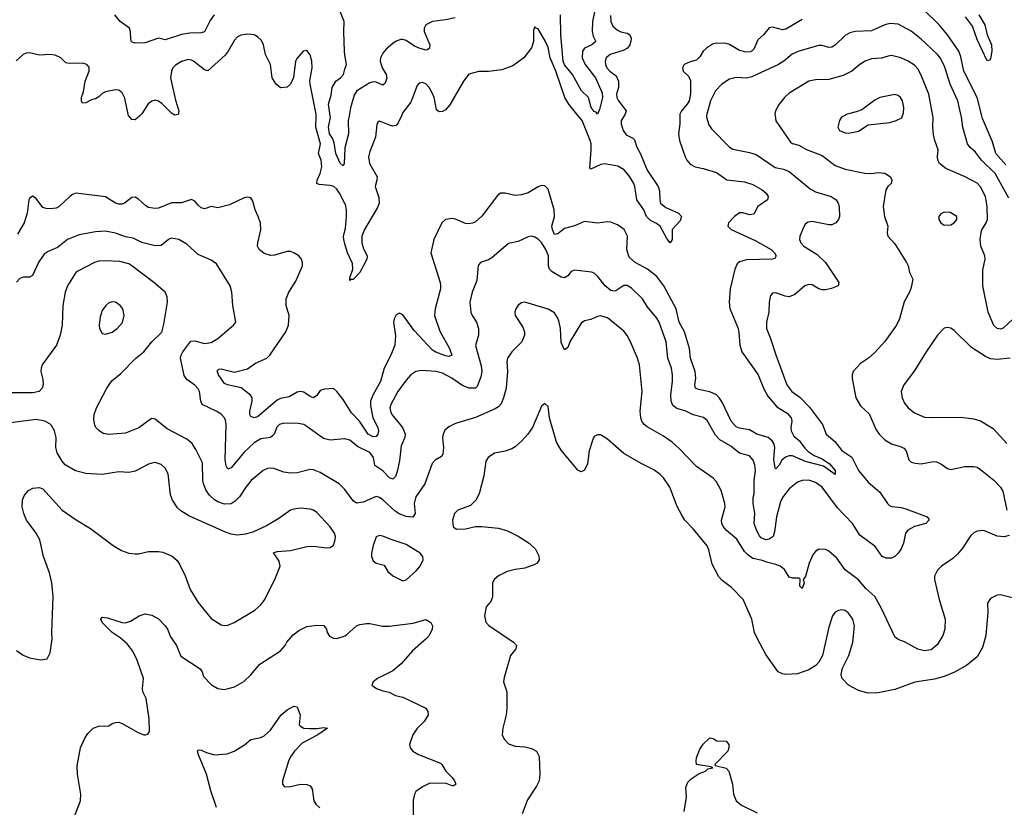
# Model space of a CAD drawing. Header units: inches. Extents: x 1771504 to 1971212, y 471788 to 643615.
# Tile 401 of 587: x 1898030 to 1903994, y 585810 to 590581. Entities that reach past the tile are written whole.
import ezdxf

# ---------------------------------------------------------------- set-up
doc = ezdxf.new("R2010")
doc.units = ezdxf.units.IN
doc.header["$MEASUREMENT"] = 0
for name, color, linetype in [('B8598', 7, 'Continuous'), ('B8599', 7, 'Continuous'), ('B9508', 7, 'Continuous'), ('B9509', 7, 'Continuous')]:
    doc.layers.add(name, color=color, linetype=linetype)

msp = doc.modelspace()

# ---------------------------------------------------------------- linework, layer by layer
at = {"layer": 'B8598', "color": 5}
for points, elevation in [([(1898757.5, 590000), (1898730, 589975.1), (1898710, 589976.2), (1898690, 589999.3), (1898689.8, 590000)], 380), ([(1900000, 589467.3), (1899967.2, 589530), (1899950, 589554.2), (1899931.8, 589570), (1899910, 589576.9), (1899842.8, 589582.8), (1899829.8, 589589.8), (1899832.6, 589610), (1899849.9, 589650.1), (1899859.4, 589690), (1899856, 589730), (1899839.3, 589770), (1899852.5, 589830), (1899824.4, 589930), (1899825, 590000)], 380), ([(1900000, 589804.4), (1899999.1, 589800.9), (1899995.3, 589710), (1899990, 589696), (1899970, 589712.3), (1899943.8, 589770), (1899935.4, 589835.4), (1899924.7, 589864.7), (1899907, 589890), (1899899.3, 589930), (1899912, 589990), (1899910.5, 590000)], 360), ([(1900000, 588264), (1899990, 588279.8), (1899950, 588329.7), (1899930, 588346.6), (1899876.3, 588343.7), (1899850, 588334.3), (1899830, 588304.2), (1899810, 588291.1), (1899790, 588298.4), (1899750, 588325.2), (1899730, 588329.1), (1899710, 588324.1), (1899663, 588297), (1899610, 588285.9), (1899590, 588277.3), (1899470, 588175.7), (1899449.9, 588169.9), (1899430, 588177.3), (1899424.5, 588190), (1899423.8, 588210), (1899438.6, 588270), (1899437, 588290), (1899427.1, 588307.1), (1899371, 588351), (1899289.4, 588369.4), (1899270, 588378.5), (1899234.4, 588430), (1899226.6, 588453.4), (1899236.2, 588463.8), (1899250, 588466.2), (1899330, 588445.9), (1899410, 588466.2), (1899458.4, 588501.6), (1899526.3, 588530), (1899544.7, 588550), (1899641.1, 588690), (1899658.7, 588730), (1899663, 588790), (1899644.8, 588850), (1899644.2, 588890), (1899659.7, 588930), (1899702.6, 588997.4), (1899743.5, 589090), (1899742.7, 589110), (1899734.4, 589134.4), (1899720.5, 589150), (1899689.4, 589170), (1899670, 589176.8), (1899650, 589177.4), (1899574.2, 589154.2), (1899550, 589152.3), (1899510, 589165.7), (1899479.7, 589190), (1899471, 589210), (1899472, 589230), (1899490.6, 589309.4), (1899488.1, 589348.1), (1899475.3, 589390), (1899455.6, 589430), (1899441.7, 589481.7), (1899430, 589502.7), (1899410, 589507), (1899390, 589502.9), (1899300.7, 589459.3), (1899230, 589442.4), (1899190, 589449), (1899150, 589435.1), (1899130, 589442), (1899110, 589457), (1899090, 589482), (1899070, 589491.8), (1899010, 589472.6), (1898950, 589471.7), (1898870, 589439.8), (1898850, 589436.8), (1898810, 589443.8), (1898793.2, 589453.2), (1898750, 589493.7), (1898730, 589506.3), (1898710, 589504.2), (1898664, 589470), (1898650, 589464.4), (1898630, 589464), (1898610, 589469.7), (1898548.7, 589508.7), (1898370, 589529.6), (1898350, 589523), (1898332.7, 589510), (1898269.5, 589450.5), (1898250, 589440.3), (1898215.2, 589435.2), (1898190, 589436.9), (1898170, 589443.7), (1898130, 589498), (1898108.4, 589511.6), (1898090, 589499), (1898086, 589490), (1898075.8, 589410), (1898056.5, 589350), (1898016.9, 589283.1)], 420), ([(1900000, 588042.5), (1899996.7, 588043.3), (1899910, 588035.1), (1899870, 588043.5), (1899770, 588118), (1899750, 588128.6), (1899716.1, 588136.1), (1899630, 588136.8), (1899604.4, 588130), (1899586.5, 588113.5), (1899570.2, 588070), (1899560.3, 588059.7), (1899548.6, 588051.4), (1899490, 588042.4), (1899450, 588017.7), (1899390, 587962), (1899310, 587866.2), (1899290, 587858.7), (1899279.6, 587879.6), (1899274.5, 587914.5), (1899279.7, 588130), (1899275.8, 588155.8), (1899269.6, 588170), (1899251, 588191), (1899220.7, 588210), (1899135.1, 588250), (1899126.9, 588270), (1899118.2, 588330), (1899110, 588345.6), (1899090, 588367.1), (1899041.7, 588401.6), (1899025.6, 588425.6), (1899004, 588530), (1899007.1, 588550), (1899017.1, 588570), (1899066.3, 588633.7), (1899090, 588636.2), (1899150, 588619.7), (1899190, 588625.2), (1899229, 588651), (1899300.7, 588710), (1899324.5, 588730), (1899339.5, 588750), (1899321.6, 588850), (1899314.7, 588930), (1899304.2, 588970), (1899221.7, 589101.7), (1899190, 589124.2), (1899110, 589158), (1899042.5, 589222.5), (1898993.2, 589250), (1898950, 589258.7), (1898930.8, 589250), (1898886.3, 589213.7), (1898850, 589210.9), (1898770, 589231.4), (1898717.2, 589257.2), (1898670, 589265.2), (1898610, 589287.4), (1898550, 589300.3), (1898490, 589296.8), (1898390, 589278.2), (1898319.1, 589250), (1898258, 589202), (1898202.3, 589177.7), (1898178, 589162), (1898145.1, 589114.9), (1898107.4, 589032.6), (1898090, 589021.6), (1898050, 589020.7), (1898030, 589013.6), (1898010, 588992)], 440), ([(1900000, 589224.3), (1899992.7, 589250), (1899991.1, 589268.9), (1900000, 589302)], 380), ([(1900000, 587735.7), (1899998.2, 587738.2), (1899964.7, 587770), (1899850, 587838.8), (1899810, 587855.1), (1899790, 587857.3), (1899710, 587837.2), (1899670, 587833.8), (1899630, 587841.2), (1899570, 587862), (1899550, 587865.3), (1899530, 587862), (1899505.3, 587850), (1899431.7, 587790), (1899399, 587750), (1899361.8, 587690), (1899335.9, 587664), (1899310, 587647.6), (1899270, 587646.2), (1899230, 587660.2), (1899210, 587672.2), (1899180.3, 587700.3), (1899158.8, 587730), (1899142.4, 587770), (1899139.5, 587790), (1899136.5, 587896.5), (1899097.7, 587977.7), (1899074.2, 588014.2), (1899041.3, 588041.3), (1898922.3, 588102.3), (1898850, 588162), (1898830, 588164.5), (1898819.9, 588160.1), (1898751.2, 588108.8), (1898670, 588077.3), (1898568.8, 588068.8), (1898535.2, 588075.2), (1898510, 588091.8), (1898491.8, 588110), (1898485.3, 588125.3), (1898479.7, 588159.8), (1898481.4, 588190), (1898495.6, 588230), (1898555.2, 588344.8), (1898587.1, 588392.9), (1898642.6, 588437.4), (1898731.5, 588528.5), (1898782, 588570), (1898829.9, 588630.1), (1898890, 588688.8), (1898903.1, 588736.9), (1898924.9, 588870), (1898922.7, 588902.7), (1898910.7, 588930.7), (1898842.8, 588990), (1898710, 589090.7), (1898690, 589101.8), (1898636.8, 589116.8), (1898550, 589121.5), (1898510, 589118), (1898483, 589110), (1898382.2, 589057.8), (1898370, 589049.6), (1898318.9, 588970), (1898304.9, 588930), (1898290.2, 588850), (1898286.9, 588730), (1898274.9, 588670), (1898251.8, 588610), (1898165.7, 588490), (1898158.9, 588470), (1898158.7, 588450), (1898170, 588402), (1898171.7, 588370), (1898166.7, 588350), (1898147.3, 588330), (1898110, 588321.4), (1897970, 588321.2)], 460), ([(1898010, 586759.3), (1898050, 586732.4), (1898090, 586714.9), (1898155.5, 586704.5), (1898195.3, 586710), (1898214.8, 586745.2), (1898227, 586830), (1898224.5, 586870), (1898231.9, 587088.1), (1898223.6, 587170), (1898209.7, 587229.7), (1898174, 587330), (1898151.8, 587430), (1898129.6, 587470), (1898071.8, 587550), (1898054.5, 587590), (1898045.1, 587630), (1898047, 587673), (1898058.6, 587701.4), (1898084, 587730), (1898110, 587744), (1898147.1, 587747.1), (1898170, 587738.8), (1898286.8, 587610), (1898371.6, 587551.5), (1898458.7, 587498.7), (1898596.7, 587396.7), (1898645.7, 587365.7), (1898690, 587350.4), (1898730, 587345.5), (1898750, 587345.5), (1898810, 587359.1), (1898870, 587360.7), (1898895.9, 587355.9), (1898952.5, 587332.5), (1898984.4, 587304.4), (1898999.5, 587279.5), (1899031.9, 587211.9), (1899061.6, 587130), (1899110.6, 587050), (1899190, 586954.8), (1899250, 586914.8), (1899270, 586910.7), (1899290, 586914), (1899328.7, 586930), (1899454.9, 587005.1), (1899490, 587037.3), (1899515.1, 587070), (1899579.4, 587200.6), (1899607.3, 587270), (1899600.8, 587300.8), (1899578, 587338), (1899565.2, 587350), (1899567.3, 587352.7), (1899590, 587359.3), (1899670, 587365.3), (1899770, 587390.4), (1899810, 587392.4), (1899890, 587382.4), (1899910, 587383.8), (1899930, 587398.8), (1899941.3, 587430), (1899942, 587450), (1899936.3, 587470), (1899909.6, 587510), (1899830, 587595.1), (1899810, 587609.4), (1899790, 587616.2), (1899730, 587621.6), (1899690, 587617), (1899670, 587609.4), (1899599.9, 587560.1), (1899524.9, 587515.1), (1899442.3, 587477.7), (1899394.9, 587465.1), (1899350, 587459.7), (1899310, 587464.8), (1899276.4, 587476.4), (1899054.9, 587574.9), (1899005.5, 587605.5), (1898985.2, 587625.2), (1898954.7, 587670), (1898942.7, 587702.7), (1898929.6, 587830), (1898910, 587864.5), (1898886.1, 587886.1), (1898850, 587899.7), (1898830, 587895.8), (1898810, 587889.7), (1898730, 587846), (1898690, 587838), (1898630, 587842.6), (1898530, 587826.9), (1898430, 587832.4), (1898367.7, 587847.7), (1898305.3, 587885.3), (1898286.7, 587906.7), (1898257.4, 587957.4), (1898249.7, 587989.7), (1898251.1, 588051.1), (1898240.5, 588090), (1898222.8, 588122.8), (1898213.1, 588133.1), (1898182.7, 588150), (1898130, 588160.4), (1897910, 588131.3)], 480), ([(1898359.5, 585750), (1898398, 585850), (1898400.7, 585890), (1898379.3, 586010), (1898378, 586062), (1898399, 586170), (1898423.7, 586230), (1898442, 586258), (1898475.3, 586290), (1898510, 586302), (1898570, 586304), (1898590, 586318.8), (1898610, 586324.9), (1898630, 586325.5), (1898650, 586317.1), (1898744.4, 586264.4), (1898782, 586250), (1898791.8, 586248.2), (1898806.6, 586253.4), (1898817, 586270), (1898814.5, 586345.5), (1898796.9, 586470), (1898776, 586510), (1898772.9, 586530), (1898779.6, 586590), (1898740.8, 586700.8), (1898715.6, 586755.6), (1898680.1, 586800.1), (1898637.4, 586837.4), (1898589.6, 586870), (1898529.5, 586930), (1898521.2, 586950), (1898530, 586961), (1898562.5, 586957.5), (1898650, 586930.4), (1898670, 586928.2), (1898702, 586938), (1898752.7, 586970), (1898790, 586983.1), (1898830, 586973.7), (1898870, 586952.7), (1898910, 586910.5), (1898924.4, 586890), (1898943.8, 586843.8), (1898980.4, 586790), (1899006.2, 586726.2), (1899122.6, 586650), (1899134.9, 586630), (1899143.2, 586603.2), (1899191.5, 586551.5), (1899230, 586530.4), (1899270, 586523), (1899330, 586540.4), (1899386.8, 586573.2), (1899430, 586612), (1899483.5, 586676.5), (1899610, 586757.6), (1899636.9, 586790), (1899647.2, 586810), (1899685.8, 586854.2), (1899719.7, 586880.3), (1899770, 586904.5), (1899830, 586914), (1899871.5, 586911.5), (1899888.4, 586890), (1899892.4, 586870), (1899906.1, 586846.1), (1899930, 586834.4), (1899950, 586833.7), (1899990, 586844.2), (1900000, 586849.5)], 460), ([(1899221.5, 585810), (1899187.3, 585910), (1899160.4, 586010), (1899112.9, 586127.1), (1899107.6, 586150), (1899110, 586158), (1899130, 586157.1), (1899161.4, 586141.4), (1899210, 586127.4), (1899285.9, 586134.1), (1899329.8, 586150.2), (1899391.2, 586188.8), (1899430, 586220.7), (1899490, 586233), (1899510, 586242.4), (1899550, 586278.4), (1899613.6, 586370), (1899650, 586400.5), (1899690, 586422.8), (1899710, 586418), (1899721.6, 586390), (1899728, 586370), (1899722.8, 586310), (1899730, 586301), (1899750.5, 586290.5), (1899786.9, 586286.9), (1899832.5, 586287.5), (1899870, 586294.4), (1899894.8, 586290), (1899835.5, 586250), (1899741.4, 586198.6), (1899694.9, 586150), (1899670, 586116.9), (1899657.3, 586090), (1899622, 585970), (1899620.7, 585950), (1899634.4, 585934.4), (1899670, 585936.3), (1899730.4, 585950.4), (1899768.2, 585948.2), (1899790, 585941), (1899802, 585922), (1899812.4, 585850), (1899823, 585830), (1899847.4, 585807.4)], 440)]:
    msp.add_lwpolyline(points, dxfattribs=dict(at, elevation=elevation))
at = {"layer": 'B8598', "color": 5, "elevation": 480}
msp.add_lwpolyline([(1898590, 588872), (1898570, 588866.6), (1898550.7, 588850), (1898530, 588819.3), (1898517.7, 588782.3), (1898510.4, 588730), (1898512.7, 588710), (1898530, 588680.7), (1898550, 588675.5), (1898590, 588688.4), (1898620.7, 588710), (1898653.4, 588746.6), (1898663.6, 588790), (1898653.6, 588830), (1898638, 588850), (1898610, 588869.4)], close=True, dxfattribs=at)
at = {"layer": 'B8599', "color": 5}
for points, elevation in [([(1900000, 590368.7), (1899997, 590390), (1899993.1, 590506.9), (1899995.8, 590570), (1899971.1, 590631.1), (1899965.6, 590665.6), (1899970.7, 590710), (1900000, 590788.1)], 360), ([(1899207.4, 590610), (1899182.7, 590577.3), (1899150, 590507.8), (1899130, 590501.7), (1899060.9, 590499.1), (1899010, 590491.5), (1898910, 590459.6), (1898870, 590469.6), (1898790, 590440.9), (1898730, 590439.5), (1898707.6, 590447.6), (1898702.5, 590462.5), (1898702, 590510), (1898695.1, 590530), (1898639, 590570), (1898606, 590610)], 360), ([(1899825, 590000), (1899825, 590010), (1899789.7, 590190), (1899788.1, 590211.9), (1899802, 590290), (1899799.3, 590330), (1899790, 590368), (1899770, 590394), (1899746, 590390), (1899710, 590349), (1899700.5, 590330), (1899687.9, 590232.1), (1899670.7, 590190), (1899650, 590173.2), (1899610, 590169.3), (1899583.7, 590190), (1899559.6, 590230), (1899549.7, 590310), (1899519.7, 590370), (1899505.6, 590430), (1899494.6, 590454.6), (1899470, 590478), (1899449.7, 590489.7), (1899410, 590494.3), (1899370, 590487.8), (1899350, 590477.6), (1899330, 590457), (1899293.4, 590390), (1899274.4, 590365.6), (1899170, 590271.3), (1899150, 590277.7), (1899083.6, 590330), (1899070, 590337.2), (1899050, 590339.8), (1899010, 590328.6), (1898973.5, 590306.5), (1898958.3, 590290), (1898948.4, 590270), (1898943, 590230), (1898973.1, 590093.1), (1898993.8, 590030), (1898990, 590007), (1898970, 590003.5), (1898950, 590016), (1898892.6, 590072.6), (1898870, 590087.7), (1898850, 590093.2), (1898830, 590088.4), (1898808.4, 590071.6), (1898770, 590011.3), (1898757.5, 590000)], 380), ([(1898689.8, 590000), (1898665.8, 590105.8), (1898650, 590138), (1898630, 590154.5), (1898610, 590155.6), (1898550, 590145.1), (1898530, 590135.1), (1898510, 590114), (1898490, 590102.3), (1898464.6, 590095.4), (1898430, 590078), (1898410, 590075.1), (1898403.9, 590090), (1898404.4, 590110), (1898415.8, 590144.2), (1898426.4, 590210), (1898451.4, 590270), (1898450, 590293.6), (1898436.3, 590310), (1898410, 590317.8), (1898330, 590316.9), (1898310, 590320.7), (1898279.6, 590350), (1898245.6, 590365.6), (1898210, 590370.5), (1898150, 590366.4), (1898090, 590381.1), (1898070, 590378.7), (1898051.5, 590370), (1898008.7, 590331.3)], 380), ([(1899910.5, 590000), (1899900.2, 590070), (1899915.8, 590124.2), (1899923.1, 590170), (1899945.6, 590210), (1899973.7, 590230), (1899990.7, 590249.3), (1900000, 590281.3)], 360)]:
    msp.add_lwpolyline(points, dxfattribs=dict(at, elevation=elevation))
at = {"layer": 'B9508', "color": 5}
for points, elevation in [([(1900025.2, 590000), (1900019.8, 589970), (1900021, 589890), (1900000, 589804.4)], 360), ([(1900341.5, 590000), (1900322.9, 589957.1), (1900310, 589941.3), (1900290, 589936.9), (1900270, 589941.7), (1900210, 589966.6), (1900199.8, 589960.2), (1900192.5, 589947.5), (1900185.3, 589870), (1900150, 589783.7), (1900141.6, 589750), (1900148.4, 589710), (1900194.6, 589630), (1900193.8, 589610), (1900182.3, 589570), (1900204.9, 589504.9), (1900206.6, 589470), (1900196.8, 589443.2), (1900118.6, 589310), (1900103.2, 589270), (1900102, 589230), (1900113.3, 589193.3), (1900135, 589150), (1900131.8, 589130), (1900090, 589049.7), (1900050, 589008), (1900033.2, 589006.8), (1900030, 589002), (1900030, 589018), (1900047.6, 589070), (1900044.8, 589104.8), (1900015.5, 589170), (1900000, 589224.3)], 380), ([(1902028.3, 590000), (1902028.3, 589950), (1902019.8, 589890), (1902025.8, 589850), (1902061.2, 589750), (1902070.3, 589730), (1902090, 589706.5), (1902120.7, 589690), (1902170, 589680.7), (1902250, 589655.6), (1902312.2, 589612.2), (1902419.4, 589599.4), (1902470, 589582.5), (1902527.4, 589550), (1902550.3, 589530), (1902563.7, 589510), (1902559.5, 589490), (1902500.3, 589450), (1902476.4, 589403.6), (1902450, 589399.8), (1902410, 589410.7), (1902389.5, 589410.5), (1902359.5, 589390), (1902323.1, 589350), (1902319.3, 589330), (1902339.3, 589310), (1902484.7, 589244.7), (1902581.1, 589190), (1902602.6, 589170), (1902612.7, 589150), (1902604.4, 589135.6), (1902589, 589131), (1902432.7, 589127.3), (1902390, 589114.8), (1902376.6, 589103.4), (1902361.2, 589070), (1902332.3, 588950), (1902327.5, 588870), (1902332.2, 588832.2), (1902380.9, 588710), (1902386.5, 588686.5), (1902391.4, 588610), (1902403.5, 588570), (1902502, 588430), (1902534.6, 588350), (1902560.9, 588300.9), (1902616.2, 588236.2), (1902677.8, 588197.8), (1902703, 588170), (1902707.4, 588150), (1902700.7, 588110), (1902702.6, 588090), (1902719.1, 588059.1), (1902751.5, 588031.5), (1902784.9, 587984.9), (1902804.9, 587964.9), (1902842, 587942), (1902890, 587921.2), (1902935.4, 587890), (1902970.2, 587850), (1902970, 587826), (1902897.7, 587877.7), (1902790, 587905.7), (1902710, 587939.2), (1902690, 587939.9), (1902668.1, 587931.9), (1902647, 587913), (1902630, 587882.7), (1902610, 587861.3), (1902605.6, 587865.6), (1902598.5, 587918.5), (1902603, 587990), (1902599.3, 588010), (1902587.3, 588030), (1902563.5, 588050), (1902494.7, 588070), (1902450, 588097.1), (1902390, 588106.4), (1902370, 588115.5), (1902339.1, 588150), (1902283.9, 588263.9), (1902268.8, 588288.8), (1902250, 588308.4), (1902210, 588327.5), (1902140.5, 588340.5), (1902124.2, 588350), (1902120.2, 588370), (1902126.2, 588410), (1902122.2, 588450), (1902092.7, 588530), (1902086.2, 588590), (1902057.4, 588690), (1902024.7, 588750), (1902006.5, 588830), (1901930.5, 588970), (1901890, 589025), (1901832.4, 589070), (1901757.4, 589110), (1901722, 589142), (1901708.2, 589188.2), (1901711.2, 589270), (1901691.3, 589310), (1901650, 589339.1), (1901610, 589355), (1901590, 589356.8), (1901530, 589348.5), (1901450, 589358.9), (1901390, 589332.7), (1901330, 589315.8), (1901290, 589283.5), (1901270, 589280.4), (1901256.1, 589310), (1901253.8, 589330), (1901268.8, 589390), (1901266.6, 589430), (1901230, 589555.1), (1901210, 589575.1), (1901190, 589576), (1901170, 589569.5), (1901110, 589532.3), (1901070, 589520.7), (1901030, 589516.9), (1900970, 589531.5), (1900942.8, 589530), (1900923.6, 589516.4), (1900829.2, 589390.8), (1900790, 589356.9), (1900772, 589348), (1900750, 589344.2), (1900730, 589346.8), (1900670, 589372.3), (1900650, 589376.4), (1900610, 589371.3), (1900586, 589350), (1900538.7, 589250), (1900519.6, 589170), (1900577.1, 588990), (1900579, 588970), (1900578, 588950), (1900545.5, 588830), (1900542.7, 588790), (1900575, 588695), (1900632.9, 588590), (1900647.3, 588550), (1900630, 588541.3), (1900610, 588545), (1900550, 588566.7), (1900530, 588579.5), (1900418.2, 588698.2), (1900350, 588793), (1900330, 588803.6), (1900310, 588794), (1900297.6, 588770), (1900294.9, 588750), (1900306.7, 588666.7), (1900301.2, 588610), (1900278.5, 588550), (1900238.4, 588470), (1900214.4, 588390), (1900170.5, 588310), (1900155.7, 588270), (1900154.8, 588245.2), (1900169.2, 588169.2), (1900198.5, 588110), (1900202.9, 588090), (1900200.1, 588070), (1900190, 588056.5), (1900170, 588053.8), (1900139.9, 588070), (1900087.3, 588150), (1900040.4, 588200.3), (1900000, 588264)], 420), ([(1902190.7, 590000), (1902190.2, 589990.2), (1902205, 589944.9), (1902219.9, 589919.9), (1902330, 589809.2), (1902350, 589797.2), (1902450, 589777.6), (1902490, 589765.2), (1902605.7, 589685.7), (1902656.2, 589676.2), (1902690, 589661.3), (1902817.3, 589557.3), (1902850, 589538.9), (1902944.4, 589510), (1902974.3, 589490), (1902987.9, 589470), (1902993.6, 589450), (1902994.6, 589390), (1902988.5, 589370), (1902973, 589350), (1902950, 589339.7), (1902930, 589339.7), (1902830, 589359.1), (1902805.5, 589354.5), (1902790, 589344.5), (1902776.7, 589323.3), (1902754.3, 589270), (1902752.9, 589250), (1902760.3, 589230), (1902778.7, 589210), (1902859.5, 589159.5), (1902910.6, 589110.6), (1902990.5, 588990), (1902988, 588970), (1902946.1, 588953.9), (1902910, 588944.8), (1902890, 588944.5), (1902870, 588950.9), (1902830, 588975.1), (1902810, 588976.8), (1902786.4, 588970), (1902724.2, 588915.8), (1902690, 588902.9), (1902666.5, 588906.5), (1902610, 588926.6), (1902590, 588925.2), (1902577.3, 588910), (1902568.8, 588871.2), (1902567.8, 588810), (1902552.9, 588750), (1902552.9, 588710), (1902578.3, 588650), (1902610, 588550.7), (1902677.3, 588370), (1902706, 588330), (1902755.6, 588295.6), (1902814.4, 588234.4), (1902891.6, 588130), (1902914, 588070), (1902967.1, 588027), (1903010, 587971.7), (1903070.8, 587930.8), (1903110.2, 587850), (1903170, 587778.9), (1903240, 587720), (1903286.4, 587650), (1903298.7, 587638.7), (1903311.6, 587631.6), (1903370, 587627.1), (1903398, 587618), (1903526, 587570), (1903535.9, 587555.9), (1903537.3, 587550), (1903519.1, 587530), (1903450, 587511.1), (1903408.5, 587490), (1903394.3, 587470), (1903383.5, 587410), (1903370, 587376.3), (1903351.8, 587350), (1903331, 587330), (1903310, 587319.9), (1903279, 587319), (1903253, 587330), (1903210.7, 587390.7), (1903118.1, 587458.1), (1903074.8, 587530), (1902983.6, 587623.6), (1902890, 587749.6), (1902850, 587778), (1902810, 587791.3), (1902770, 587789.6), (1902741.2, 587778.8), (1902690, 587739.5), (1902650, 587687), (1902638.6, 587661.4), (1902614, 587570), (1902601.8, 587478.2), (1902592.9, 587450), (1902570, 587435.3), (1902550, 587430.8), (1902521.9, 587441.9), (1902510, 587454), (1902492.2, 587490), (1902479.5, 587530), (1902481.9, 587590), (1902473.5, 587650), (1902473.5, 587686.5), (1902478.6, 587710), (1902478.4, 587790), (1902486, 587850), (1902482.4, 587882.4), (1902472.6, 587912.6), (1902450, 587938.5), (1902390, 587955.3), (1902338.2, 587998.2), (1902270, 588035.8), (1902245, 588065), (1902193, 588153), (1902172.4, 588172.4), (1902110, 588187.7), (1902064.5, 588210), (1902010, 588226.8), (1901985.2, 588245.2), (1901976.3, 588270), (1901974.1, 588310), (1901984.2, 588390), (1901984.5, 588430), (1901977.9, 588470), (1901955.9, 588530), (1901945, 588630), (1901903.8, 588750), (1901890, 588774), (1901830, 588843.5), (1901803.1, 588890), (1901735.8, 588955.8), (1901710, 588971.6), (1901690, 588970.7), (1901640.5, 588939.5), (1901630, 588936.6), (1901610, 588940.2), (1901575.9, 588970), (1901530, 589026.9), (1901510, 589045.1), (1901492.9, 589052.9), (1901390, 589064.4), (1901370, 589055.8), (1901349.4, 589030.6), (1901330, 589017.3), (1901310, 589020.8), (1901254.1, 589054.1), (1901238.7, 589070), (1901233.3, 589090), (1901232.6, 589150), (1901216.7, 589190), (1901190, 589230.7), (1901170, 589251.8), (1901150, 589264.5), (1901130, 589269.8), (1901110, 589266.6), (1901050, 589238.4), (1900990, 589225.7), (1900890, 589139.7), (1900870, 589126.6), (1900820.7, 589110), (1900807.8, 589092.2), (1900799.4, 589000.6), (1900770.2, 588929.8), (1900755.6, 588870), (1900762.8, 588810), (1900770.3, 588790), (1900796.5, 588750), (1900808.9, 588710), (1900808.9, 588670), (1900791.4, 588608.6), (1900824.6, 588484.6), (1900829, 588450), (1900822.7, 588417.3), (1900799.9, 588360.1), (1900790, 588349.9), (1900750, 588349.9), (1900707.8, 588367.8), (1900647.7, 588410), (1900590, 588440.6), (1900550, 588450.6), (1900463.9, 588456.1), (1900430, 588449.7), (1900399.5, 588430), (1900370, 588398.7), (1900320.7, 588330), (1900277.8, 588250), (1900272.8, 588230), (1900274.9, 588210), (1900283.9, 588190), (1900347.6, 588110), (1900365.4, 588070), (1900362.8, 588050), (1900340.4, 587999.6), (1900329.5, 587910), (1900316, 587844), (1900306.1, 587813.9), (1900290, 587798), (1900270, 587805.3), (1900229.4, 587849.4), (1900181.1, 587881), (1900172.4, 587930), (1900150, 587959.8), (1900075.2, 587995.2), (1900030, 588035.1), (1900000, 588042.5)], 440), ([(1901691.7, 590000), (1901672.2, 589970), (1901672.6, 589950), (1901685.3, 589910), (1901704.3, 589884.3), (1901744.6, 589864.6), (1901753.4, 589853.4), (1901767.7, 589810), (1901789.2, 589769.2), (1901829.6, 589670), (1901897.2, 589570), (1901905, 589545), (1901906.7, 589490), (1901911.5, 589470), (1901943.9, 589443.9), (1902020.2, 589410), (1902038.1, 589390), (1902030, 589363.8), (1901982.7, 589310), (1901981.1, 589250), (1901970.4, 589229.6), (1901950, 589255.1), (1901909.9, 589329.9), (1901887.6, 589347.6), (1901850, 589365.7), (1901826.9, 589390), (1901809.4, 589430), (1901768.5, 589490), (1901756.5, 589570), (1901748.8, 589590), (1901725, 589630), (1901691.7, 589671.7), (1901653.3, 589693.3), (1901572, 589708), (1901550, 589703.8), (1901490, 589676.9), (1901484, 589684), (1901491.2, 589791.2), (1901490.7, 589830), (1901485.6, 589850), (1901436.4, 589970), (1901412, 590000)], 380), ([(1902605, 590000), (1902609.2, 589969.2), (1902698.7, 589838.7), (1902710.9, 589830.9), (1902750, 589820.7), (1902795, 589795), (1902890, 589758.2), (1902970, 589698), (1903030, 589675.5), (1903148, 589652), (1903190, 589648.7), (1903230, 589656.4), (1903270, 589652.4), (1903304.9, 589630), (1903312.7, 589610), (1903308.4, 589590), (1903289.2, 589570.8), (1903277, 589550), (1903260.3, 589450), (1903267.8, 589390), (1903288.9, 589330), (1903285, 589290), (1903288.1, 589270), (1903330, 589224.4), (1903402, 589110), (1903411.8, 589090), (1903419.5, 589050), (1903438.9, 589010), (1903430, 588959), (1903419.5, 588930), (1903387.8, 588872.2), (1903359.6, 588770), (1903340.9, 588730), (1903270, 588631.8), (1903210, 588564.5), (1903170.5, 588530), (1903121.8, 588498.2), (1903079.1, 588450), (1903072.7, 588430), (1903072.7, 588407.3), (1903095.3, 588290), (1903123.1, 588243.1), (1903174.3, 588194.3), (1903216.9, 588096.9), (1903235.6, 588070), (1903270, 588036.9), (1903310, 588011.4), (1903370, 587994.7), (1903386, 587986), (1903398.9, 587970), (1903415.6, 587915.6), (1903430, 587901.7), (1903454.2, 587894.2), (1903490, 587891.2), (1903564, 587904), (1903582.4, 587902.4), (1903610, 587890.3), (1903650, 587862), (1903670, 587857), (1903755.2, 587875.2), (1903810, 587875.5), (1903830, 587870.5), (1903850, 587857.1), (1903930, 587791.5), (1903970, 587750.3), (1903984.8, 587724.8), (1904008.1, 587610)], 460), ([(1903024.5, 590000), (1903008, 589990), (1902996.3, 589970), (1902985.5, 589930), (1902996.3, 589910), (1903030, 589896), (1903050, 589894.3), (1903110, 589906.7), (1903170, 589944.9), (1903300.6, 589959.4), (1903339, 589970), (1903372.3, 589987.7), (1903376.5, 590000)], 480), ([(1904047.7, 588770), (1903987.7, 588712.3), (1903970, 588706.9), (1903950, 588709.7), (1903930, 588729.6), (1903896.8, 588810), (1903863.5, 588970), (1903864.4, 589064.4), (1903878.7, 589130), (1903875.3, 589150), (1903850.7, 589210), (1903847.7, 589250), (1903855.6, 589304.4), (1903884.8, 589350), (1903891.6, 589370), (1903889.8, 589450), (1903879.8, 589510), (1903850, 589568), (1903830, 589590.8), (1903756.3, 589630), (1903639, 589679), (1903602.2, 589710), (1903592.1, 589730), (1903589.8, 589750), (1903593.4, 589793.4), (1903572, 589850), (1903565, 589885), (1903560.6, 589930), (1903561.9, 589990), (1903560, 590000)], 460), ([(1904021, 589501), (1903938, 589650), (1903855.8, 589730), (1903818.9, 589778.9), (1903787.6, 589807.6), (1903770.7, 589830), (1903743.2, 589930), (1903735.3, 589990), (1903732.9, 590000)], 440), ([(1904002.5, 589702.5), (1903941.8, 589770), (1903921.3, 589841.3), (1903862.5, 589982.5), (1903857.9, 590000)], 420), ([(1900000, 589302), (1900003.8, 589316.2), (1900009.2, 589390), (1900009.5, 589429.5), (1900002.5, 589462.5), (1900000, 589467.3)], 380), ([(1904023, 587457), (1903992.1, 587447.9), (1903950, 587451.8), (1903870, 587487), (1903830, 587483.7), (1903810, 587472.3), (1903790, 587456), (1903740.3, 587379.8), (1903710, 587342.9), (1903682, 587318), (1903613.4, 587270), (1903590, 587246), (1903570.4, 587210), (1903570.3, 587189.7), (1903598.4, 587070), (1903636.5, 586950), (1903633.6, 586890), (1903621.8, 586850), (1903586.6, 586793.4), (1903550, 586764.4), (1903510, 586757.2), (1903469.1, 586769.1), (1903390, 586812.6), (1903350, 586826.3), (1903330, 586842), (1903250, 587015.4), (1903210, 587088.2), (1903155.3, 587135.3), (1903110, 587188.5), (1903030, 587249.6), (1902978.7, 587318.7), (1902930, 587361.3), (1902910, 587371.2), (1902870, 587373.3), (1902850, 587360.7), (1902836.4, 587343.6), (1902811.3, 587290), (1902790, 587208.7), (1902776, 587190), (1902780.7, 587170), (1902770, 587135.3), (1902755.3, 587150), (1902758, 587190), (1902754.6, 587194.6), (1902750, 587198), (1902710, 587198.4), (1902690, 587205.1), (1902661.7, 587250), (1902636.3, 587270), (1902610, 587282), (1902554.3, 587294.3), (1902530, 587306), (1902470, 587318), (1902440, 587340), (1902420.7, 587360.7), (1902374.3, 587434.3), (1902310, 587488.8), (1902290, 587511.8), (1902282.5, 587530), (1902281.2, 587550), (1902302.7, 587630), (1902301, 587650), (1902279.1, 587730), (1902250, 587781.6), (1902230, 587804.2), (1902130, 587874.7), (1902023.7, 587983.7), (1901981.2, 588021.2), (1901930, 588057.8), (1901830, 588114.8), (1901812.1, 588130), (1901798.8, 588150), (1901791.7, 588170), (1901788.9, 588210), (1901799.3, 588330), (1901783.2, 588490), (1901771.1, 588531.1), (1901730, 588629.5), (1901710, 588667.3), (1901690, 588693.6), (1901590, 588775.6), (1901550, 588787.6), (1901530, 588782.4), (1901490, 588764.7), (1901450, 588756.9), (1901430, 588742.9), (1901362.4, 588630), (1901350, 588595.1), (1901330, 588580.9), (1901310, 588625.2), (1901304.7, 588710), (1901297.2, 588750), (1901290, 588773.3), (1901270, 588804.8), (1901230, 588828.4), (1901090, 588869.5), (1901070, 588867), (1901050, 588852.3), (1901034.9, 588830), (1901028, 588810), (1901030.5, 588790), (1901077.8, 588717.8), (1901087.1, 588690), (1901086.5, 588670), (1901070.9, 588629.1), (1901010, 588569.7), (1900984.1, 588530), (1900979.7, 588510), (1900983.6, 588450), (1900976.5, 588350), (1900960.2, 588290), (1900945.3, 588254.7), (1900930, 588235.8), (1900910, 588223.1), (1900790, 588170.9), (1900670, 588135.1), (1900630, 588115.6), (1900605.7, 588094.3), (1900594, 588070), (1900591.8, 588050), (1900596.9, 587990), (1900593.4, 587950), (1900583.8, 587936.2), (1900547.3, 587912.7), (1900527.6, 587892.4), (1900483.6, 587770), (1900428.5, 587690), (1900418.6, 587650), (1900425.5, 587590), (1900411.7, 587568.3), (1900370, 587571.9), (1900328.3, 587588.3), (1900304.1, 587604.1), (1900230, 587672.7), (1900210, 587686.4), (1900190, 587692.3), (1900110, 587658.9), (1900070, 587652.4), (1900050, 587666), (1900000, 587735.7)], 460), ([(1904030, 588531.8), (1903950, 588522.4), (1903910, 588527.6), (1903880.8, 588540.8), (1903795.5, 588595.5), (1903690, 588698), (1903670, 588712), (1903650, 588717), (1903630, 588712), (1903590, 588669.4), (1903520.3, 588570), (1903447.1, 588452.9), (1903386, 588370), (1903368.4, 588330), (1903375.8, 588290), (1903390, 588258.8), (1903410.7, 588230), (1903450, 588199.1), (1903510, 588174), (1903550, 588170.7), (1903730, 588174.4), (1903810, 588164.2), (1903850, 588151.8), (1903925.3, 588105.3), (1904010, 588014.4)], 480), ([(1904090, 587067.6), (1903970, 587097), (1903950, 587094.5), (1903910, 587074.5), (1903892.8, 587047.2), (1903893.4, 586990), (1903882.6, 586850), (1903862, 586778), (1903830, 586720.7), (1903765.5, 586670), (1903691.4, 586628.6), (1903630, 586602.9), (1903570, 586586.3), (1903452.1, 586567.9), (1903330, 586523.8), (1903230, 586503.1), (1903170, 586502), (1903110, 586518), (1903049.6, 586550), (1903011.1, 586591.1), (1903005.1, 586610), (1903012.6, 586650), (1903052.6, 586730), (1903076.3, 586810), (1903085.6, 586910), (1903076.2, 586950), (1903050, 586986.6), (1903030, 587001.6), (1903010, 587005.6), (1902990, 587002.9), (1902970, 586992.3), (1902953, 586970), (1902930, 586902), (1902892.4, 586730), (1902870.3, 586689.7), (1902851.7, 586668.3), (1902810, 586643.6), (1902741.2, 586618.8), (1902670, 586615.6), (1902650, 586618.5), (1902624.2, 586630), (1902550, 586735.1), (1902498, 586830), (1902481.3, 586870), (1902463.5, 586950), (1902412.4, 587070), (1902342, 587142), (1902284.9, 587184.9), (1902265.6, 587205.6), (1902223.9, 587283.9), (1902203.5, 587370), (1902193.6, 587393.6), (1902110, 587496.3), (1902059.6, 587550), (1902039.5, 587579.5), (1902011.7, 587631.7), (1901968.4, 587750), (1901930, 587805.6), (1901910, 587826), (1901870, 587855.1), (1901793.2, 587893.2), (1901690, 587954), (1901590, 588039.5), (1901547, 588067), (1901530, 588067.3), (1901510, 588057), (1901501, 588039), (1901480.2, 587970), (1901469.4, 587890.6), (1901450, 587851.6), (1901430, 587843.1), (1901410, 587853.3), (1901310, 587974.5), (1901281.7, 588021.7), (1901239.8, 588170), (1901230, 588239), (1901210, 588256), (1901190, 588241.2), (1901136, 588110), (1901108.5, 588070), (1901070.4, 588030), (1901030, 587994.3), (1901010, 587982.7), (1900970, 587966.8), (1900905.3, 587954.7), (1900867, 587930), (1900852.8, 587907.2), (1900841, 587819), (1900812, 587710), (1900792.4, 587670), (1900760.6, 587639.4), (1900683, 587610), (1900664.4, 587590), (1900650.4, 587550), (1900656.3, 587510), (1900675.2, 587495.2), (1900730, 587497), (1900789.7, 587510.3), (1900830, 587511.5), (1900930, 587500.2), (1900984.5, 587484.5), (1901050, 587452), (1901116.3, 587410), (1901153.7, 587373.7), (1901174, 587334), (1901177.1, 587310), (1901164.9, 587290), (1901150, 587280.5), (1901090, 587258.9), (1901030, 587251), (1900981.8, 587238.2), (1900930, 587212.6), (1900903.7, 587190), (1900892.9, 587167.1), (1900894.5, 587085.5), (1900883.2, 587056.8), (1900856.1, 587023.9), (1900844.9, 586970), (1900852.6, 586932.6), (1900871.2, 586911.2), (1901021, 586810), (1901038.8, 586790), (1901034.8, 586770), (1901002, 586730), (1900963.9, 586596.1), (1900960.3, 586570), (1900980.3, 586510), (1900980.3, 586410), (1900975.8, 586370), (1900955.8, 586290), (1900953, 586250), (1900963.4, 586223.4), (1900990, 586195.5), (1901030, 586181.3), (1901090, 586177), (1901130, 586166.7), (1901160.5, 586150), (1901177, 586117), (1901180.7, 586010), (1901175.8, 585970), (1901160.9, 585939.1), (1901104.7, 585855.3), (1901074, 585770)], 480), ([(1900000, 586849.5), (1900010, 586854.9), (1900070, 586909), (1900090, 586917.7), (1900130, 586924.6), (1900150, 586924.2), (1900227.3, 586907.3), (1900267.1, 586907.1), (1900413.4, 586926.6), (1900490, 586947.3), (1900521, 586930), (1900530.4, 586910.4), (1900528, 586890), (1900510.3, 586850), (1900492.4, 586830), (1900410, 586758), (1900341.2, 586678.8), (1900290, 586637.4), (1900198, 586590), (1900171.3, 586570), (1900162, 586550), (1900192, 586530), (1900230, 586514.8), (1900267.3, 586507.3), (1900306.9, 586486.9), (1900350, 586477.1), (1900490.4, 586410.4), (1900502, 586390), (1900504, 586370), (1900479.1, 586330), (1900434.6, 586285.4), (1900410.7, 586250), (1900391, 586191), (1900394.8, 586170), (1900411, 586150), (1900446, 586130), (1900577.7, 586077.7), (1900587.3, 586070), (1900610.6, 586030), (1900650.3, 585990.3), (1900664, 585970), (1900670.7, 585950), (1900659.8, 585940.2), (1900650, 585939.3), (1900610, 585957), (1900510, 585953.6), (1900470, 585935.1), (1900430, 585906.6), (1900421.1, 585890), (1900414, 585854), (1900412.7, 585730)], 460), ([(1902054.9, 585785.1), (1902068.4, 585871.6), (1902065.3, 585930), (1902077.2, 585962.8), (1902096.4, 585983.5), (1902145.3, 586014.7), (1902183.7, 586030), (1902197.4, 586042.6), (1902228.7, 586050), (1902216.2, 586056.2), (1902129.7, 586069.7), (1902126.3, 586090), (1902129.6, 586109.7), (1902150, 586162), (1902170, 586193), (1902210, 586230.6), (1902230, 586226.8), (1902252.7, 586212.7), (1902310, 586210.4), (1902325.5, 586190), (1902325.5, 586170), (1902318.4, 586150), (1902240.7, 586070), (1902242.5, 586062.5), (1902308.2, 586048.2), (1902326, 586030), (1902347.1, 585950), (1902353.1, 585890), (1902369.1, 585849.1), (1902402.6, 585822.6), (1902496.6, 585776.6)], 480)]:
    msp.add_lwpolyline(points, dxfattribs=dict(at, elevation=elevation))
at = {"layer": 'B9508', "color": 5, "elevation": 480}
for points in [[(1903630, 589415.6), (1903610, 589406), (1903598, 589390), (1903598, 589370), (1903610, 589350.8), (1903630, 589337.3), (1903670, 589339.3), (1903690, 589350.6), (1903707, 589370), (1903706.6, 589390), (1903666, 589414)], [(1900210, 587456.3), (1900190, 587449.5), (1900170, 587396), (1900160.6, 587350), (1900160.7, 587330), (1900170, 587303.1), (1900190, 587288.8), (1900237, 587277), (1900259.2, 587239.2), (1900290, 587212.4), (1900350, 587182), (1900370, 587187.7), (1900434.3, 587245.7), (1900455.1, 587270), (1900474, 587310), (1900472.3, 587330), (1900455.1, 587350), (1900370, 587403.1), (1900273.8, 587433.8), (1900230, 587452.8)]]:
    msp.add_lwpolyline(points, close=True, dxfattribs=at)
at = {"layer": 'B9509', "color": 5}
for points, elevation in [([(1901512.3, 590630), (1901498.4, 590570), (1901498.3, 590510), (1901502.5, 590482.5), (1901519, 590450), (1901495.3, 590430), (1901450.1, 590409.9), (1901438.9, 590390), (1901436.1, 590350), (1901455.2, 590310), (1901516.6, 590230), (1901557.6, 590137.6), (1901559.1, 590110), (1901554.4, 590085.6), (1901542.3, 590037.7), (1901530, 590009.3), (1901521, 590021), (1901510, 590026.2), (1901491.8, 590050), (1901474.8, 590110), (1901432.1, 590150), (1901377.7, 590250), (1901330, 590308.1), (1901321.5, 590330), (1901307.5, 590490), (1901305, 590610)], 360), ([(1903857.9, 590000), (1903829, 590110), (1903749.5, 590270), (1903730, 590356.3), (1903718, 590390), (1903650, 590490.6), (1903599.6, 590550), (1903510, 590637.5)], 420), ([(1903839.6, 590610), (1903875.6, 590550), (1903890.6, 590490), (1903917, 590430), (1903918.9, 590390), (1903910, 590344), (1903904.1, 590335.9), (1903890, 590331.5), (1903830, 590462.4), (1903801.9, 590541.9), (1903758.6, 590598.6)], 380), ([(1900666.9, 590593.1), (1900610, 590579.7), (1900530, 590569.7), (1900490, 590549.5), (1900480.3, 590530), (1900479.7, 590510), (1900514.7, 590430), (1900511.9, 590408.1), (1900500.3, 590399.7), (1900490, 590397.2), (1900448.9, 590408.9), (1900421.1, 590421.1), (1900370, 590454.4), (1900350, 590461.8), (1900339, 590461), (1900310, 590450.8), (1900290, 590437.1), (1900250, 590402.5), (1900230, 590378.8), (1900214.5, 590350), (1900212.3, 590330), (1900226.2, 590290), (1900250.6, 590250), (1900252.9, 590227.1), (1900242.7, 590197.3), (1900230, 590185.3), (1900190, 590203.2), (1900170, 590205.4), (1900150, 590199), (1900072.6, 590150), (1900055.1, 590124.9), (1900033.5, 590046.5), (1900025.2, 590000)], 360), ([(1901607.8, 590607.8), (1901610.2, 590570), (1901622.6, 590542.6), (1901650, 590517.1), (1901670, 590508), (1901710, 590499.3), (1901726, 590490), (1901733, 590470), (1901730.9, 590450.9), (1901724.6, 590430), (1901710.9, 590409.1), (1901685.3, 590394.7), (1901606, 590370), (1901582.6, 590350), (1901575.4, 590330), (1901577.4, 590310), (1901585.7, 590290), (1901603.5, 590270), (1901641.9, 590241.9), (1901657.2, 590210), (1901656.8, 590170), (1901645.2, 590130), (1901647.5, 590110), (1901657.6, 590090), (1901702.5, 590030), (1901698.2, 590010), (1901691.7, 590000)], 380), ([(1902770, 590582), (1902670, 590523.7), (1902650, 590520.2), (1902590, 590536.4), (1902570, 590531.5), (1902535.6, 590490), (1902500.9, 590459.1), (1902476.3, 590403.7), (1902467.1, 590392.9), (1902453.5, 590386.5), (1902430, 590384.5), (1902390, 590395.2), (1902330, 590431.6), (1902310, 590437.4), (1902250, 590439.8), (1902227.2, 590432.8), (1902190.3, 590409.8), (1902169, 590391), (1902150, 590356), (1902130, 590337), (1902090, 590327), (1902054, 590310), (1902043.8, 590290), (1902047.7, 590270), (1902079.9, 590239.9), (1902092.7, 590212.7), (1902092.4, 590132.4), (1902084.7, 590090), (1902072.9, 590070), (1902037.6, 590030), (1902028.3, 590010), (1902028.3, 590000)], 420), ([(1903732.9, 590000), (1903711.6, 590090), (1903666.3, 590190), (1903633.4, 590293.4), (1903607.8, 590347.8), (1903589.9, 590369.9), (1903490, 590463.1), (1903430, 590510.9), (1903350, 590554.8), (1903301.8, 590558.2), (1903270, 590549.8), (1903190, 590514.6), (1903090, 590509.8), (1903057.3, 590502.7), (1903030, 590485.1), (1902970, 590427.4), (1902950, 590414.5), (1902930, 590412.1), (1902890, 590425.3), (1902870, 590425.8), (1902748.2, 590390), (1902708.3, 590371.7), (1902658, 590330), (1902626.4, 590310), (1902465.1, 590234.9), (1902430, 590226.8), (1902370, 590230.9), (1902330, 590221.4), (1902282, 590190), (1902243.5, 590150), (1902214.6, 590090), (1902191.2, 590010), (1902190.7, 590000)], 440), ([(1901412, 590000), (1901355.2, 590070), (1901331.3, 590110), (1901276.9, 590270), (1901243.2, 590350), (1901230, 590412), (1901215.4, 590450), (1901170, 590526), (1901152.5, 590532.5), (1901150, 590538), (1901143, 590517), (1901141.3, 590450), (1901130.4, 590410), (1901084, 590350), (1901017.7, 590302.3), (1900950, 590277.6), (1900870, 590267.8), (1900810, 590267.3), (1900750, 590252), (1900717.1, 590210), (1900634.7, 590065.3), (1900610, 590035.6), (1900590, 590025.3), (1900570, 590022.6), (1900554.5, 590034.5), (1900539.4, 590110), (1900530, 590135.1), (1900510, 590171.2), (1900490, 590192.8), (1900470, 590201.6), (1900450, 590196.2), (1900437.7, 590182.3), (1900398.6, 590081.4), (1900350, 590019.6), (1900341.5, 590000)], 380), ([(1900000, 590281.3), (1900008.4, 590310), (1900000, 590368.7)], 360), ([(1903560, 590000), (1903536, 590130), (1903488.7, 590248.7), (1903470, 590283.5), (1903450, 590306), (1903411.5, 590330), (1903366.6, 590350), (1903310, 590363.8), (1903290, 590360.8), (1903250, 590348.9), (1903190, 590344.2), (1903150.6, 590330), (1903118.4, 590310), (1903070, 590269.7), (1903016.7, 590243.3), (1902930, 590219.8), (1902850, 590217.7), (1902810, 590209.8), (1902690, 590136.9), (1902662.4, 590110), (1902630.2, 590069.8), (1902608.5, 590030), (1902603.7, 590010), (1902605, 590000)], 460), ([(1903376.5, 590000), (1903382.5, 590017.5), (1903384.2, 590050), (1903376.3, 590090), (1903365.1, 590110), (1903350, 590122.4), (1903330, 590128), (1903238.8, 590110), (1903210, 590094.3), (1903130, 590035.6), (1903097.4, 590022.6), (1903041, 590010), (1903024.5, 590000)], 480)]:
    msp.add_lwpolyline(points, dxfattribs=dict(at, elevation=elevation))

doc.saveas('drawing.dxf')
